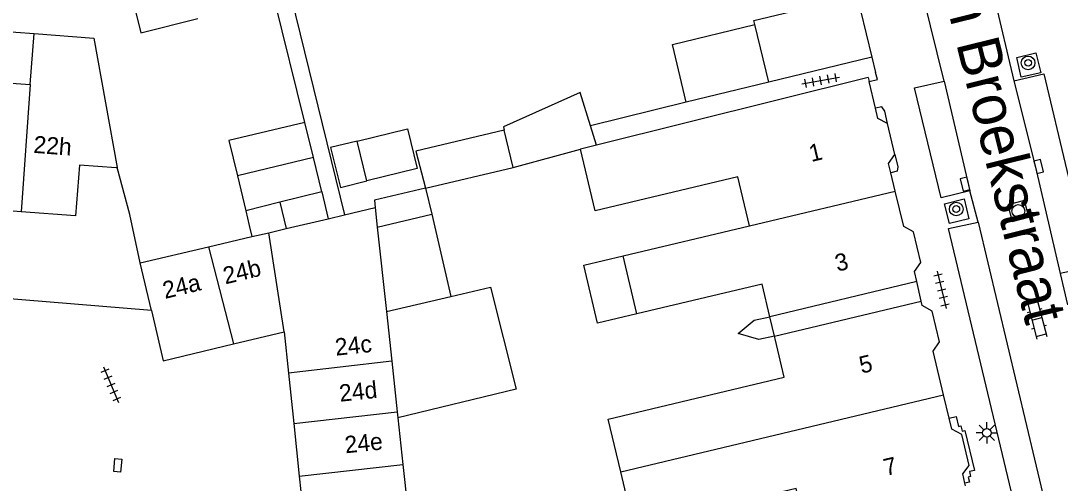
# Model space of a CAD drawing. Extents: x 132998 to 136004, y 396998 to 398512.
# Drawn here: x 133773.4 to 133834.3, y 397386.1 to 397413.2 of the extents above; entities that cross this region are included whole.
import ezdxf

# ---------------------------------------------------------------- set-up
doc = ezdxf.new("R2010")
doc.units = 0
for name, color, linetype in [('gg-afsc-erfafscheiding', 7, 'Continuous'), ('gg-afsc-muur', 7, 'Continuous'), ('gg-anno-huisnummerreeks BGT', 7, 'Continuous'), ('gg-anno-openbare ruimte label', 7, 'Continuous'), ('gg-bbg-bijgebouw', 7, 'Continuous'), ('gg-bbg-gedigitaliseerde bebouwing', 7, 'Continuous'), ('gg-bbg-gedigitaliseerde bebouwing onder overbouw', 7, 'Continuous'), ('gg-bbg-gedigitaliseerde bijgebouw', 7, 'Continuous'), ('gg-bbg-gedigitaliseerde overbouw', 7, 'Continuous'), ('gg-bbg-hoofdgebouw', 7, 'Continuous'), ('gg-bbg-luifel en loopbrug', 7, 'Continuous'), ('gg-bbg-pand overbouw', 7, 'Continuous'), ('gg-bbg-tussenscheiding', 7, 'Continuous'), ('gg-knt-verharding', 7, 'Continuous'), ('gg-knt-verharding nz', 7, 'Continuous'), ('gt-symb-boom', 7, 'Continuous'), ('gt-symb-klinker verharding', 7, 'Continuous'), ('gt-symb-kolk', 7, 'Continuous'), ('gt-symb-kolk center center', 7, 'Continuous'), ('gt-symb-lichtmast', 7, 'Continuous'), ('gt-symb-rioolschacht', 7, 'Continuous'), ('gt-symb-tegel verharding', 7, 'Continuous')]:
    doc.layers.add(name, color=color, linetype=linetype)

# ---------------------------------------------------------------- blocks, each defined once
blk = doc.blocks.new('gt0-BOOM')
at = {"layer": 'gt-symb-boom'}
for radius in [0.4, 0.2]:
    blk.add_circle((0, 0), radius, dxfattribs=at)
blk = doc.blocks.new('gt0-KOLK')
at = {"layer": 'gt-symb-kolk'}
blk.add_lwpolyline([(0, 0), (0.375, 0), (0.375, 0.4), (-0.375, 0.4), (-0.375, 0), (0, 0)], dxfattribs=at)
blk = doc.blocks.new('gt0-LMAST')
at = {"layer": 'gt-symb-lichtmast'}
for p, q in [((-0.005, 0.246), (-0.005, 0.621)), ((-0.182, 0.173), (-0.447, 0.438)), ((0.172, 0.173), (0.437, 0.438)), ((-0.255, -0.004), (-0.63, -0.004)), ((-0.182, -0.181), (-0.447, -0.446)), ((-0.005, -0.254), (-0.005, -0.629)), ((0.437, -0.446), (0.172, -0.181)), ((0.245, -0.004), (0.62, -0.004))]:
    blk.add_line(p, q, dxfattribs=at)
blk.add_circle((-0.005, -0.004), 0.25, dxfattribs=at)
blk = doc.blocks.new('gt0-RS')
at = {"layer": 'gt-symb-rioolschacht'}
blk.add_lwpolyline([(-0.5, -0.5), (0.5, -0.5), (0.5, 0.5), (-0.5, 0.5)], close=True, dxfattribs=at)
blk.add_circle((0, 0), 0.375, dxfattribs=at)
blk = doc.blocks.new('gt0-KL1')
at = {"layer": 'gt-symb-klinker verharding'}
for p, q in [((-1.15, 0.3), (1.15, 0.3)), ((-1, -0.3), (-1, 0.3)), ((-0.5, 0.3), (-0.5, 0.45)), ((0, -0.3), (0, 0.3)), ((0.5, 0.3), (0.5, 0.45)), ((1, -0.3), (1, 0.3)), ((-1.15, -0.3), (1.15, -0.3)), ((-0.5, -0.45), (-0.5, -0.3)), ((0.5, -0.45), (0.5, -0.3))]:
    blk.add_line(p, q, dxfattribs=at)
blk = doc.blocks.new('gt0-TEG1')
at = {"layer": 'gt-symb-tegel verharding'}
for p, q in [((-1.125, 0), (1.125, 0)), ((-0.9, -0.25), (-0.9, 0.25)), ((-0.45, -0.25), (-0.45, 0.25)), ((0, -0.25), (0, 0.25)), ((0.45, -0.25), (0.45, 0.25)), ((0.9, -0.25), (0.9, 0.25))]:
    blk.add_line(p, q, dxfattribs=at)
blk = doc.blocks.new('gt0-KOLKCC')
at = {"layer": 'gt-symb-kolk center center'}
blk.add_lwpolyline([(-0.375, 0.2), (0.375, 0.2), (0.375, -0.2), (-0.375, -0.2)], close=True, dxfattribs=at)

msp = doc.modelspace()

# ---------------------------------------------------------------- linework, layer by layer
at = {"layer": 'gg-afsc-erfafscheiding'}
for p, q in [((133787.34, 397422.3), (133792.388, 397401.81)), ((133790.064, 397407.22), (133788.288, 397414.426)), ((133823.27, 397411.05), (133823.485, 397410.159)), ((133812.398, 397408.421), (133806.786, 397407.028))]:
    msp.add_line(p, q, dxfattribs=at)
for points in [[(133780.421, 397398.995), (133779.802, 397401.827), (133779.069, 397404.579)], [(133786.595, 397402.052), (133786.8, 397401.192), (133786.962, 397400.534)], [(133817.566, 397394.701), (133816.651, 397394.5), (133815.439, 397394.867), (133816.368, 397395.649), (133817.294, 397395.845)]]:
    msp.add_lwpolyline(points, dxfattribs=at)
at = {"layer": 'gg-afsc-muur'}
msp.add_line((133766.038, 397413.049), (133774.205, 397412.43), dxfattribs=at)
msp.add_lwpolyline([(133823.107, 397409.615), (133823.588, 397409.731), (133823.485, 397410.159)], dxfattribs=at)
at = {"layer": 'gg-bbg-bijgebouw'}
for p, q in [((133822.611, 397413.785), (133823.27, 397411.05)), ((133781.078, 397396.203), (133780.421, 397398.995)), ((133785.873, 397394.249), (133788.839, 397394.964)), ((133788.839, 397394.964), (133789.096, 397392.538)), ((133789.096, 397392.538), (133789.409, 397389.578)), ((133789.409, 397389.578), (133789.735, 397386.493)), ((133789.735, 397386.493), (133790.045, 397383.568))]:
    msp.add_line(p, q, dxfattribs=at)
msp.add_lwpolyline([(133781.078, 397396.203), (133781.77, 397393.26), (133785.873, 397394.249)], dxfattribs=at)
at = {"layer": 'gg-bbg-gedigitaliseerde bebouwing'}
for p, q in [((133773.978, 397409.438), (133774.205, 397412.43)), ((133769.853, 397409.751), (133773.978, 397409.438)), ((133823.051, 397409.848), (133807.135, 397405.894)), ((133807.135, 397405.894), (133806.207, 397405.663)), ((133808.698, 397399.406), (133816.104, 397401.168)), ((133809.507, 397396.005), (133808.698, 397399.406)), ((133817.604, 397394.541), (133817.566, 397394.701))]:
    msp.add_line(p, q, dxfattribs=at)
for points in [[(133776.321, 397419.928), (133776.4, 397419.433), (133778.594, 397419.959), (133780.449, 397412.481), (133783.791, 397413.31)], [(133774.205, 397412.43), (133777.705, 397412.165), (133779.069, 397404.579)], [(133816.104, 397401.168), (133815.422, 397404.033), (133807.069, 397402.044), (133806.207, 397405.663)], [(133817.294, 397395.845), (133816.841, 397397.75), (133809.507, 397396.005)], [(133808.556, 397386.762), (133807.824, 397389.841), (133818.139, 397392.294), (133817.604, 397394.541)], [(133819.335, 397383.7), (133818.838, 397385.788), (133809.329, 397383.513), (133808.556, 397386.762)]]:
    msp.add_lwpolyline(points, dxfattribs=at)
at = {"layer": 'gg-bbg-gedigitaliseerde bebouwing onder overbouw'}
for p, q in [((133825.892, 397397.905), (133817.294, 397395.845)), ((133817.566, 397394.701), (133826.16, 397396.746))]:
    msp.add_line(p, q, dxfattribs=at)
at = {"layer": 'gg-bbg-gedigitaliseerde bijgebouw'}
for p, q in [((133823.27, 397411.05), (133817.237, 397409.591)), ((133817.237, 397409.591), (133812.398, 397408.421)), ((133793.114, 397406.129), (133796.062, 397406.856)), ((133802.256, 397404.589), (133801.734, 397406.775)), ((133793.689, 397403.798), (133793.114, 397406.129)), ((133790.571, 397405.163), (133786.107, 397404.098)), ((133791.052, 397403.149), (133790.571, 397405.163)), ((133797.134, 397403.374), (133802.256, 397404.589)), ((133786.107, 397404.098), (133786.595, 397402.052)), ((133791.052, 397403.149), (133788.6, 397402.546)), ((133788.6, 397402.546), (133786.595, 397402.052)), ((133792.388, 397401.81), (133794.18, 397402.231)), ((133794.18, 397402.231), (133794.303, 397401.088)), ((133788.968, 397401.006), (133791.426, 397401.584)), ((133791.426, 397401.584), (133792.388, 397401.81)), ((133794.303, 397401.088), (133797.489, 397401.846)), ((133797.489, 397401.846), (133798.607, 397397.033)), ((133787.941, 397400.764), (133788.968, 397401.006)), ((133784.413, 397399.934), (133786.962, 397400.534)), ((133786.962, 397400.534), (133787.941, 397400.764)), ((133780.421, 397398.995), (133784.413, 397399.934)), ((133795.504, 397389.916), (133795.797, 397387.192)), ((133795.797, 397387.192), (133796.147, 397383.939))]:
    msp.add_line(p, q, dxfattribs=at)
for points in [[(133816.416, 397412.952), (133816.355, 397413.204), (133822.4, 397414.66)], [(133812.398, 397408.421), (133811.586, 397411.787), (133816.416, 397412.952)], [(133796.062, 397406.856), (133796.637, 397404.524), (133793.689, 397403.798)], [(133801.734, 397406.775), (133796.564, 397405.548), (133797.134, 397403.374)], [(133798.607, 397397.033), (133800.937, 397397.574), (133802.426, 397391.595), (133795.504, 397389.916)]]:
    msp.add_lwpolyline(points, dxfattribs=at)
at = {"layer": 'gg-bbg-gedigitaliseerde overbouw'}
msp.add_line((133817.566, 397394.701), (133817.294, 397395.845), dxfattribs=at)
at = {"layer": 'gg-bbg-hoofdgebouw'}
for p, q in [((133823.051, 397409.848), (133823.107, 397409.615)), ((133823.475, 397408.056), (133823.107, 397409.615)), ((133824.62, 397405.355), (133824.191, 397407.156)), ((133824.637, 397403.198), (133824.376, 397404.269)), ((133773.439, 397401.99), (133769.314, 397402.303)), ((133827.795, 397389.893), (133827.467, 397391.262)), ((133828.754, 397385.928), (133828.718, 397386.088))]:
    msp.add_line(p, q, dxfattribs=at)
for points in [[(133824.191, 397407.156), (133823.616, 397407.46), (133823.475, 397408.056)], [(133824.376, 397404.269), (133824.241, 397404.821), (133824.62, 397405.355)], [(133779.069, 397404.579), (133779.003, 397404.567), (133776.859, 397404.73), (133776.634, 397401.748), (133773.439, 397401.99)], [(133825.892, 397397.905), (133825.755, 397398.499), (133826.13, 397399.023), (133825.699, 397400.822), (133825.14, 397401.133), (133824.637, 397403.198)], [(133827.467, 397391.262), (133826.853, 397393.826), (133827.235, 397394.377), (133826.805, 397396.176), (133826.216, 397396.504), (133826.16, 397396.746)], [(133828.718, 397386.088), (133828.596, 397386.629), (133828.965, 397387.133), (133828.537, 397388.936), (133827.95, 397389.246), (133827.795, 397389.893)]]:
    msp.add_lwpolyline(points, dxfattribs=at)
at = {"layer": 'gg-bbg-luifel en loopbrug'}
for p, q in [((133790.571, 397405.163), (133790.064, 397407.22)), ((133807.135, 397405.894), (133806.786, 397407.028)), ((133802.256, 397404.589), (133806.207, 397405.663)), ((133797.134, 397403.374), (133797.489, 397401.846)), ((133791.052, 397403.149), (133791.426, 397401.584)), ((133788.6, 397402.546), (133788.968, 397401.006))]:
    msp.add_line(p, q, dxfattribs=at)
for points in [[(133806.786, 397407.028), (133806.187, 397408.972), (133801.687, 397406.971), (133801.734, 397406.775)], [(133790.064, 397407.22), (133785.615, 397406.159), (133786.107, 397404.098)], [(133793.114, 397406.129), (133791.57, 397405.749), (133792.145, 397403.418), (133793.689, 397403.798)], [(133797.134, 397403.374), (133794.134, 397402.662), (133794.18, 397402.231)], [(133809.507, 397396.005), (133807.204, 397395.457), (133806.394, 397398.858), (133808.698, 397399.406)]]:
    msp.add_lwpolyline(points, dxfattribs=at)
at = {"layer": 'gg-bbg-pand overbouw'}
msp.add_line((133826.16, 397396.746), (133825.892, 397397.905), dxfattribs=at)
at = {"layer": 'gg-bbg-tussenscheiding'}
for p, q in [((133817.237, 397409.591), (133816.416, 397412.952)), ((133773.978, 397409.438), (133773.439, 397401.99)), ((133816.104, 397401.168), (133824.637, 397403.198)), ((133794.303, 397401.088), (133794.833, 397396.157)), ((133788.839, 397394.964), (133787.941, 397400.764)), ((133784.413, 397399.934), (133785.873, 397394.249)), ((133794.833, 397396.157), (133798.607, 397397.033)), ((133794.833, 397396.157), (133795.147, 397393.235)), ((133795.147, 397393.235), (133789.096, 397392.538)), ((133795.147, 397393.235), (133795.465, 397390.276)), ((133808.556, 397386.762), (133827.467, 397391.262)), ((133789.409, 397389.578), (133795.465, 397390.276)), ((133795.465, 397390.276), (133795.504, 397389.916)), ((133789.735, 397386.493), (133795.797, 397387.192))]:
    msp.add_line(p, q, dxfattribs=at)
at = {"layer": 'gg-knt-verharding'}
for p, q in [((133829.474, 397418.565), (133831.584, 397409.665)), ((133827.493, 397409.642), (133825.534, 397417.631)), ((133829.485, 397401.373), (133829.013, 397403.209)), ((133781.078, 397396.203), (133745.755, 397399.114)), ((133834.297, 397398.367), (133834.731, 397396.536))]:
    msp.add_line(p, q, dxfattribs=at)
for points in [[(133833.167, 397410.137), (133832.02, 397409.878), (133831.751, 397411.033), (133832.88, 397411.305), (133833.167, 397410.137)], [(133831.584, 397409.665), (133833.342, 397410.069), (133836.036, 397398.746), (133834.297, 397398.367)], [(133829.013, 397403.209), (133827.332, 397402.81), (133825.766, 397409.256), (133827.493, 397409.642)], [(133824.191, 397407.156), (133824.028, 397407.885), (133823.857, 397408.146), (133823.475, 397408.056)], [(133824.62, 397405.355), (133824.786, 397404.62), (133824.757, 397404.362), (133824.376, 397404.269)], [(133827.806, 397401.302), (133827.53, 397402.465), (133828.667, 397402.748), (133828.951, 397401.579), (133827.806, 397401.302)], [(133833.572, 397384.232), (133831.86, 397383.845), (133827.752, 397401.007), (133829.485, 397401.373)], [(133827.795, 397389.893), (133828.206, 397389.993), (133828.347, 397389.408), (133828.486, 397389.447), (133828.556, 397389.138), (133828.713, 397389.175), (133829.28, 397386.831), (133828.982, 397386.772), (133829.051, 397386.484), (133828.914, 397386.446), (133828.978, 397386.147), (133828.718, 397386.088)]]:
    msp.add_lwpolyline(points, dxfattribs=at)
at = {"layer": 'gg-knt-verharding nz'}
for p, q in [((133827.493, 397409.642), (133829.013, 397403.209)), ((133829.485, 397401.373), (133833.572, 397384.232))]:
    msp.add_line(p, q, dxfattribs=at)
msp.add_lwpolyline([(133831.584, 397409.665), (133832.845, 397404.596), (133834.297, 397398.367)], dxfattribs=at)

# ---------------------------------------------------------------- block references
at = {"layer": 'gt-symb-boom'}
for p in [(133832.421, 397410.715), (133828.208, 397402.151)]:
    msp.add_blockref('gt0-BOOM', p, dxfattribs=at)
at = {"layer": 'gt-symb-klinker verharding', "rotation": -75.46349079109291}
msp.add_blockref('gt0-KL1', (133832.935, 397395.723), dxfattribs=at)
at = {"layer": 'gt-symb-kolk'}
for p, rotation in [((133832.845, 397404.596), -76.04717668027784), ((133828.924, 397403.651), 103.41107184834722)]:
    msp.add_blockref('gt0-KOLK', p, dxfattribs=dict(at, rotation=rotation))
at = {"layer": 'gt-symb-kolk center center', "rotation": -95.79610065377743}
msp.add_blockref('gt0-KOLKCC', (133779.1, 397387.136), dxfattribs=at)
at = {"layer": 'gt-symb-lichtmast'}
msp.add_blockref('gt0-LMAST', (133830.007, 397389.042), dxfattribs=at)
at = {"layer": 'gt-symb-rioolschacht', "rotation": 104.77272396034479}
msp.add_blockref('gt0-RS', (133831.844, 397402.037), dxfattribs=at)
at = {"layer": 'gt-symb-tegel verharding'}
for p, rotation in [((133820.272, 397409.681), 10.43302473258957), ((133827.349, 397397.422), -76.53322310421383), ((133778.709, 397391.861), -67.10240897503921)]:
    msp.add_blockref('gt0-TEG1', p, dxfattribs=dict(at, rotation=rotation))

# ---------------------------------------------------------------- texts
at = {"layer": 'gg-anno-huisnummerreeks BGT'}
for s, rotation, p in [('22h', 355.7, (133774.139, 397405.446)), ('1', 13.4, (133819.719, 397404.903)), ('3', 13.3, (133821.242, 397398.477)), ('24b', 13.6, (133785.403, 397397.735)), ('24a', 13.6, (133781.868, 397396.883)), ('24c', 6, (133791.878, 397393.557)), ('5', 13.4, (133822.66, 397392.501)), ('24d', 6, (133792.124, 397390.86)), ('24e', 6, (133792.444, 397387.837)), ('7', 13.4, (133824.09, 397386.506))]:
    msp.add_text(s, height=1, rotation=rotation, dxfattribs=at).set_placement(p)
at = {"layer": 'gg-anno-openbare ruimte label'}
msp.add_text('Le Sage ten Broekstraat', height=2.5, rotation=283.9, dxfattribs=at).set_placement((133823.64, 397430.278))

doc.saveas('drawing.dxf')
